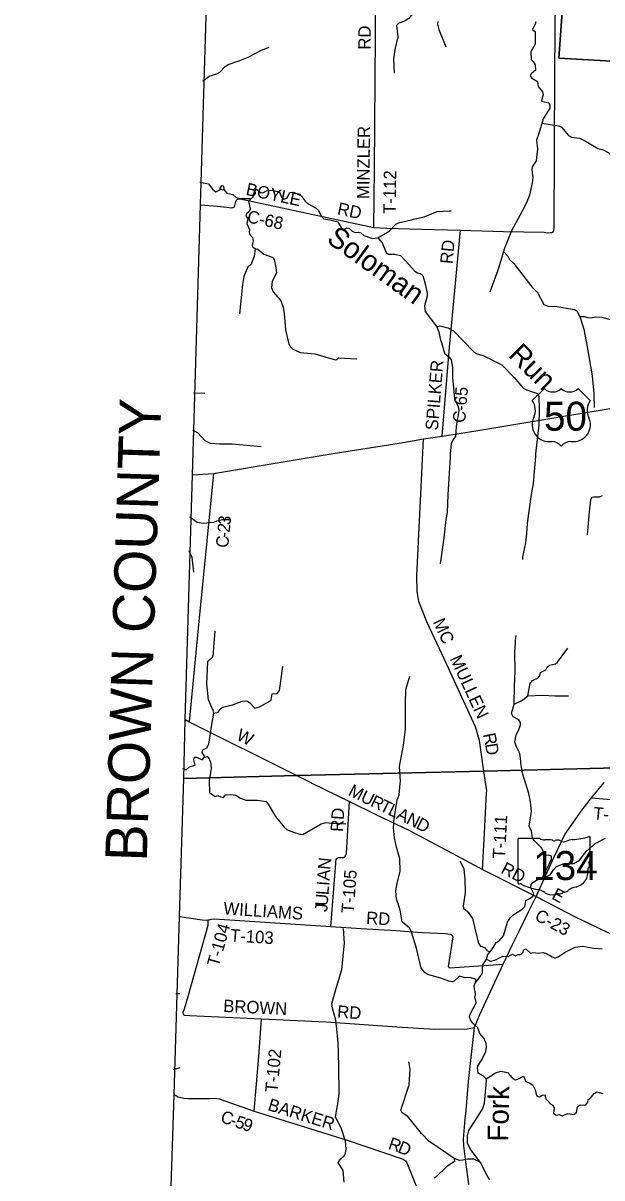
# Model space of a CAD drawing. Extents: x 1525783 to 1900577, y 218250 to 627376.
# Drawn here: x 1577114 to 1591040, y 421352 to 449155 of the extents above; entities that cross this region are included whole.
import ezdxf

# ---------------------------------------------------------------- set-up
doc = ezdxf.new("R2010")
doc.units = 0
for name, color, linetype in [('GM_X_Adjacent_County', 7, 'Continuous'), ('GM_X_Adjacent_County_Text', 7, 'Continuous'), ('GM_X_County', 7, 'Continuous'), ('GM_X_County_Road', 7, 'Continuous'), ('GM_X_County_Road_Text', 7, 'Continuous'), ('GM_X_Minor_Lake', 7, 'Continuous'), ('GM_X_Minor_River', 7, 'Continuous'), ('GM_X_Minor_River_Text', 7, 'Continuous'), ('GM_X_State_Location', 7, 'Continuous'), ('GM_X_State_Route', 7, 'Continuous'), ('GM_X_State_Shield', 7, 'Continuous'), ('GM_X_Township', 7, 'Continuous'), ('GM_X_Township_Road', 7, 'Continuous'), ('GM_X_Township_Road_Text', 7, 'Continuous'), ('GM_X_US_Location', 7, 'Continuous'), ('GM_X_US_Route', 7, 'Continuous'), ('GM_X_US_Shield', 7, 'Continuous')]:
    doc.layers.add(name, color=color, linetype=linetype)

msp = doc.modelspace()

# ---------------------------------------------------------------- linework, layer by layer
at = {"layer": 'GM_X_Adjacent_County'}
for points in [[(1580602, 418918), (1580746, 423359), (1580874, 427644), (1580979, 430971), (1581014, 432385), (1581190, 438279), (1581383, 444781), (1581567, 450939), (1581670, 454427), (1581739, 457239), (1578575, 457541), (1578555, 457536), (1578544, 457534), (1578534, 457533), (1578526, 457533), (1578517, 457534), (1578433, 457542), (1578361, 457549), (1578224, 457561), (1578209, 457562), (1578194, 457563), (1578192, 457563), (1578192, 457563), (1573961, 457874)], [(1592674, 448158), (1590719, 448267), (1590007, 448309), (1590085, 449419)]]:
    msp.add_lwpolyline(points, dxfattribs=at)
at = {"layer": 'GM_X_County'}
for points in [[(1580602, 418918), (1580746, 423359), (1580874, 427644), (1580979, 430971), (1581014, 432385), (1581190, 438279), (1581383, 444781), (1581567, 450939)], [(1590085, 449419), (1590007, 448309), (1590719, 448267), (1592674, 448158)]]:
    msp.add_lwpolyline(points, dxfattribs=at)
at = {"layer": 'GM_X_County_Road'}
for points in [[(1587199, 439214), (1587375, 441353), (1587639, 444166), (1588673, 444141), (1589650, 444120), (1589736, 444106), (1589799, 444112), (1589837, 444113), (1589875, 444135), (1589892, 444205), (1589907, 447995), (1589920, 449799)], [(1581383, 444781), (1581791, 444751), (1582007, 444725), (1582133, 444711), (1582189, 444720), (1582210, 444766), (1582231, 444858), (1582258, 444912), (1582337, 444923), (1585552, 444237), (1585863, 444221), (1586696, 444197), (1587639, 444166)], [(1581695, 438309), (1581538, 436694), (1581322, 434591), (1581112, 432336), (1583696, 431037), (1584020, 430879)], [(1581014, 432385), (1581112, 432336)], [(1584020, 430879), (1584041, 430869), (1584046, 430866), (1584970, 430412), (1585618, 430097), (1586393, 429725), (1586635, 429597), (1587439, 429171), (1588169, 428780), (1589456, 428129)], [(1589456, 428129), (1589456, 428129), (1590393, 427638), (1592662, 426558), (1593534, 426147), (1594458, 425715), (1595942, 425059), (1598539, 423916)], [(1580746, 423359), (1580847, 423306), (1580979, 423275), (1581087, 423265), (1581212, 423268), (1581465, 423268), (1581594, 423268), (1581715, 423271), (1581830, 423258), (1582671, 422963), (1584912, 422259), (1586257, 421807), (1586312, 421764), (1586345, 421715), (1586637, 420997), (1586689, 420949), (1586760, 420940), (1587854, 421042)]]:
    msp.add_lwpolyline(points, dxfattribs=at)
at = {"layer": 'GM_X_Minor_Lake'}
for points in [[(1581878, 445154), (1581912, 445143), (1581946, 445150), (1581948, 445181), (1581943, 445223), (1581911, 445239), (1581881, 445232), (1581861, 445208), (1581844, 445182), (1581846, 445162)], [(1581846, 445162), (1581878, 445154)]]:
    msp.add_lwpolyline(points, dxfattribs=at)
at = {"layer": 'GM_X_Minor_River'}
for points in [[(1587129, 449928), (1587076, 449913), (1587007, 449860), (1586884, 449816), (1586833, 449773), (1586750, 449630), (1586553, 449480), (1586405, 449274), (1586323, 449216), (1586146, 449149), (1586101, 449096), (1586131, 448827), (1586055, 448518), (1586023, 448296), (1586038, 447951)], [(1587090, 449197), (1587083, 449127), (1587113, 449004), (1587283, 448584)], [(1589448, 449188), (1589435, 449126), (1589404, 449071), (1589374, 449001), (1589433, 448948), (1589438, 448645), (1589332, 448465), (1589342, 448282), (1589387, 448227), (1589432, 448152), (1589442, 448026), (1589336, 447936), (1589311, 447884), (1589352, 447829), (1589492, 447751), (1589510, 447632), (1589612, 447502), (1589626, 447431), (1589599, 447354), (1589589, 447276), (1589767, 447232), (1589786, 447182), (1589784, 447106), (1589625, 446848), (1589524, 446500), (1589469, 446336), (1589487, 446130), (1589455, 445842), (1589366, 445693), (1589357, 445623), (1589374, 445497), (1589379, 445435), (1589365, 445311), (1589295, 445015), (1589217, 444813), (1589069, 444525), (1588863, 444152), (1588688, 443709), (1588634, 443523), (1588538, 443209), (1588340, 442680)], [(1581438, 447755), (1581588, 447881), (1581773, 447930), (1581850, 447970), (1581973, 448110), (1582044, 448161), (1582326, 448252), (1582532, 448339), (1582849, 448506), (1583031, 448579)], [(1589596, 446747), (1590006, 446683), (1590070, 446650), (1590236, 446448), (1590310, 446411), (1590499, 446383), (1590623, 446332), (1590943, 446138), (1591071, 446103), (1591210, 446033), (1591444, 445820), (1591665, 445653), (1591972, 445549), (1592165, 445389), (1592206, 445336), (1592256, 445213), (1592327, 445162), (1592397, 445144)], [(1581366, 445328), (1581578, 445285), (1581681, 445149), (1581753, 445096), (1581878, 445154)], [(1581946, 445150), (1582014, 445061), (1582156, 445032), (1582229, 444967), (1582299, 444932), (1582589, 444935), (1582650, 444964), (1582680, 445099), (1582733, 445154), (1582785, 445117), (1582840, 445066), (1582900, 445073), (1582967, 445120), (1583104, 445132), (1583283, 445085), (1583333, 444965), (1583390, 444916), (1583461, 444943), (1583539, 445080), (1583604, 445085), (1583661, 445066), (1583803, 444999), (1583900, 444865), (1583971, 444802), (1584162, 444700), (1584221, 444645), (1584285, 444509), (1584346, 444446), (1584491, 444416), (1584689, 444372), (1584772, 444220), (1584830, 444187), (1584901, 444228), (1584957, 444215), (1585033, 444147), (1585103, 444116), (1585177, 444121), (1585237, 444102), (1585308, 444040), (1585471, 443985), (1585523, 443972), (1585652, 443982), (1585923, 444143), (1586080, 444317), (1586143, 444348), (1586455, 444419), (1586507, 444432), (1586763, 444493), (1587079, 444618), (1587364, 444635), (1587416, 444634)], [(1582589, 444935), (1582538, 444869), (1582573, 444682), (1582556, 444620), (1582490, 444564), (1582473, 444508), (1582522, 444449), (1582500, 444327), (1582560, 444189), (1582553, 444121), (1582570, 444063), (1582631, 443994), (1582653, 443917), (1582630, 443850), (1582627, 443779), (1582694, 443728), (1582762, 443715), (1582906, 443594), (1583109, 443516), (1583152, 443463), (1583195, 443268), (1583203, 443194), (1583210, 443142), (1583109, 442941), (1583088, 442793), (1583130, 442682), (1583303, 442487), (1583368, 442315), (1583397, 442166), (1583428, 441769), (1583510, 441427), (1583539, 441368), (1583598, 441311), (1583660, 441282), (1583781, 441226), (1584129, 441193), (1584572, 441063), (1584642, 441052), (1584707, 441099), (1585147, 441069)], [(1585652, 443982), (1585750, 443864), (1585846, 443630), (1585903, 443593), (1586061, 443594), (1586197, 443561), (1586317, 443429), (1586539, 443182), (1586606, 443143), (1586672, 443130), (1586729, 443079), (1586799, 442845), (1586838, 442644), (1586837, 442580), (1586774, 442349), (1586786, 442212), (1587072, 441844), (1587116, 441719), (1587158, 441520), (1587179, 441466), (1587249, 441210), (1587379, 441095), (1587410, 441045), (1587445, 440864), (1587447, 440619), (1587490, 440117), (1587585, 439927), (1587599, 439817), (1587574, 439683), (1587534, 439441), (1587520, 439203), (1587465, 439134), (1587412, 439024), (1587390, 438790), (1587387, 438714), (1587337, 437797), (1587315, 437373), (1587282, 437205), (1587234, 436761), (1587149, 436138)], [(1582694, 443728), (1582672, 443538), (1582589, 443339), (1582522, 443284), (1582421, 443052), (1582394, 442860), (1582321, 442153)], [(1588673, 443657), (1588775, 443545), (1588820, 443464), (1588922, 443366), (1589358, 442804), (1589487, 442666), (1589646, 442380), (1589761, 442336), (1589908, 442339), (1590379, 442262), (1590442, 442219), (1590529, 442045), (1590606, 441787), (1590688, 441364), (1590807, 440661), (1590840, 440314), (1590848, 440228), (1590854, 439899)], [(1590504, 442095), (1590618, 442091), (1590692, 442064), (1590772, 442060), (1590898, 442084), (1591037, 442079), (1591465, 441955), (1591921, 441828)], [(1587072, 441844), (1587137, 441867), (1587336, 441821), (1587471, 441749), (1587949, 441249), (1588022, 441200), (1588196, 441143), (1588631, 440931), (1588930, 440625), (1589147, 440368), (1589225, 440325), (1589492, 440238), (1589519, 440171), (1589533, 439848), (1589524, 439484), (1589446, 438788), (1589441, 438732), (1589385, 438068), (1589340, 437808), (1589240, 437114), (1589223, 436858), (1589203, 436646), (1589127, 436309), (1589128, 436241)], [(1581490, 440238), (1581216, 440249)], [(1581189, 439360), (1581314, 439292), (1581488, 439110), (1581615, 439042), (1581835, 439024), (1582141, 439028), (1582839, 438962)], [(1591043, 437775), (1590974, 437745), (1590850, 437745), (1590800, 437730), (1590763, 437676), (1590737, 437392), (1590689, 436832)], [(1581127, 437265), (1581300, 437140), (1581444, 437119), (1581703, 437136), (1581772, 437171), (1581912, 437201), (1582101, 437205)], [(1581103, 436456), (1581177, 436300), (1581212, 435933)], [(1581481, 431482), (1581473, 431522), (1581420, 431591), (1581434, 431659), (1581535, 431707), (1581584, 431792), (1581653, 432268), (1581704, 432538), (1581689, 432608), (1581577, 432859), (1581534, 433248), (1581562, 433789), (1581667, 433887), (1581693, 433965), (1581706, 434155), (1581711, 434211), (1581733, 434515)], [(1589607, 428587), (1589796, 428952), (1589825, 429026), (1589825, 429098), (1589747, 429119), (1589675, 429116), (1589594, 429294), (1589411, 429474), (1589368, 429541), (1589347, 429702), (1589289, 429821), (1589347, 430175), (1589325, 430407), (1589281, 430611), (1589133, 431094), (1589091, 431336), (1589092, 431388), (1589069, 431574), (1588984, 431734), (1588942, 431853), (1588975, 432017), (1589041, 432142), (1589080, 432262), (1589079, 432318), (1589038, 432383), (1588903, 432455), (1588864, 432534), (1588928, 432757), (1588936, 433194), (1588956, 433556), (1588946, 434015), (1588958, 434220), (1588963, 434290), (1588974, 434412)], [(1588928, 432757), (1589128, 432854), (1589254, 432962), (1589312, 433263), (1589367, 433331), (1589510, 433392), (1589543, 433446), (1589561, 433518), (1589694, 433583), (1589725, 433649), (1589778, 433698), (1589921, 433728), (1589974, 433767), (1590224, 434103)], [(1581704, 432538), (1581804, 432566), (1581854, 432635), (1581915, 432686), (1582148, 432738), (1582386, 432830), (1582494, 432840), (1582570, 432787), (1582692, 432664), (1582802, 432692), (1583021, 432815), (1583082, 432866), (1583106, 433004), (1583229, 433013), (1583280, 433085), (1583293, 433141), (1583302, 433198), (1583359, 433666)], [(1587993, 426044), (1588011, 426130), (1587871, 426176), (1587749, 426166), (1587611, 426207), (1587489, 426091), (1587435, 426074), (1587357, 426085), (1587168, 426165), (1586845, 426253), (1586779, 426294), (1586689, 426404), (1586582, 426885), (1586453, 427296), (1586408, 427363), (1586234, 427518), (1586198, 427755), (1586178, 427834), (1586094, 428068), (1586085, 428255), (1586102, 428411), (1586188, 428734), (1586179, 429037), (1586096, 429313), (1586050, 429538), (1586026, 429783), (1586038, 430003), (1586116, 430443), (1586161, 430572), (1586189, 430844), (1586192, 430896), (1586169, 431257), (1586266, 431771), (1586311, 432147), (1586314, 432786), (1586322, 433110), (1586420, 433429)], [(1589254, 432962), (1589611, 432978), (1589905, 432956), (1590234, 432962)], [(1580948, 431209), (1581040, 431176), (1581120, 431251), (1581255, 431293), (1581223, 431418), (1581234, 431486), (1581286, 431483), (1581419, 431418), (1581481, 431482), (1581539, 431501), (1581594, 431439), (1581625, 431363), (1581640, 431218), (1581594, 430904), (1581602, 430634), (1581736, 430533), (1581801, 430556), (1581868, 430525), (1581932, 430509), (1581987, 430575), (1582106, 430583), (1582230, 430564), (1582346, 430494), (1582474, 430450), (1582752, 430449), (1582958, 430413), (1583009, 430354), (1583186, 430056), (1583394, 429794), (1583469, 429730), (1583580, 429692), (1583632, 429671), (1583776, 429625), (1583846, 429623), (1584285, 429880), (1584408, 429912), (1584530, 429892), (1584878, 429880)], [(1588168, 426301), (1588164, 426428), (1588183, 426493), (1588260, 426620), (1588296, 426728), (1588341, 426791), (1588402, 426862), (1588499, 427021), (1588566, 427064), (1588671, 427182), (1588766, 427507), (1588833, 427616), (1588896, 427675), (1589125, 427819), (1589184, 427887), (1589207, 428030), (1589320, 428087), (1589389, 428141), (1589402, 428195), (1589328, 428335), (1589336, 428413), (1589379, 428466), (1589439, 428505), (1589607, 428587), (1589732, 428614), (1589797, 428647), (1589873, 428772), (1589946, 428851), (1590130, 428922), (1590238, 428918), (1590368, 428920), (1590498, 429006), (1590660, 429213), (1590880, 429406), (1591127, 429532)], [(1588341, 426791), (1588289, 426822), (1588240, 426887), (1588133, 426927), (1588082, 426994), (1587937, 427600), (1587837, 427738), (1587726, 427826), (1587714, 427897), (1587755, 428223), (1587751, 428554), (1587727, 428786), (1587635, 428973)], [(1584840, 421253), (1584817, 421528), (1584694, 421721), (1584737, 421792), (1584839, 421883), (1584868, 421938), (1584888, 422054), (1584874, 422237), (1584763, 422556), (1584633, 422812), (1584663, 423004), (1584682, 423086), (1584715, 423366), (1584708, 424048), (1584692, 424619), (1584655, 425005), (1584635, 425152), (1584554, 425440), (1584538, 425548), (1584657, 425947), (1584779, 426370), (1584849, 427000), (1584821, 427353)], [(1588260, 426620), (1588349, 426567), (1588466, 426593), (1588658, 426687), (1588784, 426685), (1588891, 426739), (1588958, 426696), (1589023, 426731), (1589091, 426734), (1589148, 426787), (1589155, 426839), (1589206, 426866), (1589320, 426762), (1589387, 426781), (1589507, 426766), (1589629, 426782), (1589711, 426759), (1589844, 426676), (1589919, 426653), (1589988, 426674), (1590057, 426722), (1590138, 426783), (1590397, 426911), (1590585, 426934), (1590843, 426881), (1591045, 426865)], [(1588347, 421305), (1588288, 421392), (1588122, 421726), (1587867, 422051), (1587806, 422186), (1587807, 422367), (1587839, 422497), (1588171, 423004), (1588212, 423155), (1588263, 423686), (1588252, 423738), (1588189, 423799), (1588066, 423878), (1588052, 423938), (1588043, 423996), (1588058, 424050), (1588150, 424197), (1588244, 424396), (1588266, 424505), (1588255, 424588), (1588208, 424711), (1588104, 424833), (1588056, 424962), (1587934, 425079), (1587879, 425156), (1587858, 425226), (1587869, 425296), (1588011, 425566), (1588010, 425627), (1587981, 425693), (1587998, 425771), (1587989, 425837), (1587971, 425908), (1587968, 425974), (1587993, 426044), (1588141, 426242), (1588168, 426301)], [(1580788, 425796), (1580884, 425796)], [(1580733, 423964), (1580896, 424012)], [(1588122, 421726), (1587955, 421805), (1587807, 421806), (1587684, 421778), (1587616, 421773), (1587487, 421817), (1587101, 422087), (1586879, 422239), (1586700, 422419), (1586438, 422754), (1586369, 422828), (1586234, 422920), (1586205, 422987), (1586402, 423591), (1586425, 423967), (1586422, 424021), (1586396, 424148)], [(1588252, 423738), (1588477, 423880), (1588612, 423926), (1588768, 423887), (1588882, 423761), (1588951, 423715), (1589017, 423728), (1589157, 423798), (1589207, 423671), (1589316, 423637), (1589376, 423586), (1589432, 423472), (1589469, 423325), (1589539, 423306), (1589604, 423347), (1589666, 423356), (1589690, 423253), (1589749, 423200), (1589794, 423135), (1589858, 423100), (1589891, 423031), (1589872, 422909), (1589942, 422862), (1590016, 422877), (1590082, 422849), (1590219, 422901), (1590367, 422876), (1590430, 422929), (1590454, 423065), (1590515, 423112), (1590583, 423103), (1590651, 423114), (1590699, 423177), (1590706, 423243), (1590760, 423264), (1590851, 423385), (1590919, 423422), (1591059, 423381)], [(1587487, 421817), (1587495, 421751), (1587305, 421630), (1587056, 421376), (1586997, 421347)]]:
    msp.add_lwpolyline(points, dxfattribs=at)
at = {"layer": 'GM_X_State_Route'}
for points in [[(1587763, 422878), (1587831, 423677), (1587976, 424971), (1588107, 425284), (1588664, 426497), (1588893, 426975), (1589062, 427326), (1589266, 427742), (1589456, 428129), (1589892, 429083), (1590149, 429621), (1590562, 430215), (1590788, 430506), (1591092, 430871)], [(1587835, 421195), (1587769, 421739), (1587716, 422127), (1587712, 422284), (1587761, 422862), (1587763, 422878)]]:
    msp.add_lwpolyline(points, dxfattribs=at)
at = {"layer": 'GM_X_State_Shield'}
for p, q in [((1589019, 429506), (1589019, 428450)), ((1589546, 429525), (1589036, 429525)), ((1590759, 428998), (1590759, 429551)), ((1590759, 428998), (1590759, 428998))]:
    msp.add_line(p, q, dxfattribs=at)
for centre, major_axis, start_param, end_param in [((1590139, 430965), (1845, 0), 4.814394, 5.042369), ((1590740, 429553), (19.4, 0), 6.141152, 7.989035), ((1589039, 429509), (20.2, 0), 1.712693, 3.28349), ((1589667, 429647), (196, 0), 4.042523, 4.731795), ((1589732, 428931), (702, 0), 1.404758, 1.657858), ((1589891, 429514), (56.4, 0), 3.836095, 5.185415), ((1589974, 429392), (117, 0), 0.950623, 2.079405), ((1590125, 429559), (141, 0), 4.081561, 5.145723), ((1590375, 429202), (371, 0), 1.699011, 2.107814), ((1590243, 428696), (462, 0), 5.101752, 6.440018), ((1590829, 428767), (131, 0), 2.387724, 3.262537), ((1590755, 428957), (30, 0), 1.883978, 3.671073), ((1590564, 428888), (180, 0), 5.934695, 6.695948), ((1590738, 428996), (20.7, 0), 5.05454, 6.418171), ((1589039, 428447), (20.3, 0), 3.00124, 4.508301), ((1589042, 428555), (155, 0), 4.665946, 4.897461), ((1589074, 428389), (56, 0), 0.519207, 1.627899), ((1589780, 429338), (1333, 0), 4.195997, 4.488961), ((1589383, 427975), (417, 0), 0.823519, 1.323587), ((1589834, 428383), (265, 0), 4.026481, 4.996735), ((1589987, 428018), (217, 0), 1.495662, 1.94098), ((1590006, 428304), (141, 0), 4.691044, 5.507374), ((1590134, 428202), (39.7, 0), 1.147584, 2.315152), ((1590117, 428347), (149, 0), 4.937069, 5.64225), ((1590437, 428153), (253, 0), 1.647645, 2.488434)]:
    msp.add_ellipse(centre, major_axis=major_axis, ratio=0.8, start_param=start_param, end_param=end_param, dxfattribs=at)
at = {"layer": 'GM_X_Township'}
for points in [[(1615012, 437595), (1611723, 435618), (1609960, 434558), (1606912, 432726), (1604991, 431545), (1601374, 431463), (1596592, 431347), (1591396, 431222), (1588201, 431145), (1583696, 431037), (1580979, 430971), (1581014, 432385), (1581190, 438279), (1581383, 444781), (1581567, 450939)], [(1590085, 449419), (1590007, 448309), (1590719, 448267), (1592674, 448158)], [(1580602, 418918), (1580746, 423359), (1580874, 427644), (1580979, 430971), (1583696, 431037), (1588201, 431145), (1591396, 431222), (1596592, 431347), (1601374, 431463), (1604991, 431545), (1606912, 432726), (1606725, 429409), (1606358, 422904), (1606117, 418641)]]:
    msp.add_lwpolyline(points, dxfattribs=at)
at = {"layer": 'GM_X_Township_Road'}
for points in [[(1585552, 444237), (1585570, 445642), (1585600, 449942), (1585613, 451303)], [(1588267, 430621), (1588267, 430622), (1588269, 430675), (1588201, 431145), (1588094, 431884), (1588000, 432216), (1587255, 433832), (1586831, 434738), (1586637, 435232), (1586595, 435473), (1586584, 435850), (1586749, 439144)], [(1584521, 427402), (1584636, 428930), (1584639, 428972), (1584650, 429018), (1584666, 429041), (1584700, 429065), (1584748, 429068), (1584786, 429066), (1584825, 429069), (1584855, 429079), (1584881, 429123), (1584892, 429161), (1584970, 430412)], [(1588169, 428780), (1588219, 429653), (1588267, 430621)], [(1590788, 430506), (1592939, 430315), (1594453, 430228), (1594495, 430221), (1594537, 430201), (1594550, 430156), (1594535, 430064), (1594538, 429986), (1594569, 429942), (1594629, 429905), (1594735, 429909), (1596476, 429777)], [(1580874, 427644), (1581421, 427569), (1581561, 427560), (1581566, 427562), (1581590, 427568)], [(1581561, 427560), (1581562, 427427), (1581089, 425743), (1580988, 425418), (1580955, 425342), (1580963, 425296), (1580990, 425272), (1581123, 425266), (1582849, 425181)], [(1581590, 427568), (1581640, 427582), (1581716, 427591), (1584521, 427402), (1585251, 427353), (1586084, 427306), (1586707, 427261), (1587274, 427235), (1587390, 427223), (1587412, 427211), (1587441, 427196), (1587455, 427154), (1587353, 426482), (1587345, 426442), (1587362, 426407), (1587493, 426416), (1588664, 426497)], [(1582671, 422963), (1582788, 424272), (1582849, 425181)], [(1582849, 425181), (1582849, 425181), (1584406, 425106), (1586106, 424988), (1587021, 424935), (1587801, 424944), (1587976, 424971)]]:
    msp.add_lwpolyline(points, dxfattribs=at)
at = {"layer": 'GM_X_US_Route'}
msp.add_lwpolyline([(1581190, 438279), (1581695, 438309), (1583374, 438590), (1584572, 438792), (1586159, 439045), (1586749, 439144), (1587199, 439214), (1588007, 439339), (1589930, 439662), (1593905, 440319), (1594123, 440352)], dxfattribs=at)
at = {"layer": 'GM_X_US_Shield'}
for p, q in [((1589656, 440358), (1589366, 440068)), ((1590758, 440068), (1590468, 440358)), ((1589772, 439082), (1589830, 439082)), ((1590294, 439082), (1590352, 439082))]:
    msp.add_line(p, q, dxfattribs=at)
for centre, radius, start, end in [((1589859, 440565), 290, 225.573, 314.427), ((1590265, 440565), 290, 225.573, 314.427), ((1589033, 439835), 406, 334.5471, 35.0009), ((1591091, 439835), 406, 144.9991, 205.4529), ((1589767, 439488), 406, 154.8319, 270.6383), ((1590357, 439488), 406, 269.3617, 25.1681), ((1589830, 438792), 290, 36.8699, 90), ((1590294, 438792), 290, 90, 143.1301)]:
    msp.add_arc(centre, radius, start, end, dxfattribs=at)

# ---------------------------------------------------------------- texts
at = {"layer": 'GM_X_Adjacent_County_Text'}
msp.add_text('BROWN COUNTY', height=1000, rotation=88.1833, dxfattribs=at).set_placement((1580088, 428961))
at = {"layer": 'GM_X_County_Road_Text'}
for s, rotation, p in [('BOYLE', 347.9631, (1582457, 445022)), ('C-68', 347.8813, (1582486, 444362)), ('RD', 348.1122, (1584657, 444551)), ('RD', 84.5832, (1587445, 443347)), ('SPILKER', 85.4194, (1587093, 439341)), ('C-65', 85.1793, (1587748, 439521)), ('2', 84.44, (1582083, 436878)), ('3', 84.4476, (1582100, 437060)), ('C', 84.322, (1582046, 436512)), ('-', 84.4158, (1582071, 436756)), ('W', 333.7588, (1582221, 431914)), ('M', 333.2576, (1584915, 430578)), ('U', 334.216, (1585211, 430429)), ('R', 334.219, (1585448, 430314)), ('T', 334.2225, (1585670, 430207)), ('L', 334.2179, (1585872, 430109)), ('A', 334.1493, (1586074, 430012)), ('N', 333.4557, (1586311, 429897)), ('D', 332.6546, (1586546, 429780)), ('RD', 332.7723, (1588589, 428705)), ('E', 331.9255, (1589810, 428084)), ('C-23', 332.2098, (1589401, 427576)), ('BARKER', 342.6356, (1582981, 422989)), ('C', 340.4307, (1581840, 422706)), ('-', 340.4696, (1582072, 422623)), ('5', 340.6941, (1582190, 422582)), ('9', 341.6111, (1582369, 422519)), ('R', 341.15, (1585879, 422056)), ('D', 337.6855, (1586108, 421978))]:
    msp.add_text(s, height=300, rotation=rotation, dxfattribs=at).set_placement(p)
at = {"layer": 'GM_X_Minor_River_Text'}
for s, height, rotation, p in [('Soloman', 500, 324.3029, (1584390, 443899)), ('Run', 500, 315.3079, (1588763, 441137)), ('Fork', 500.1, 88.9374, (1588788, 422223))]:
    msp.add_text(s, height=height, rotation=rotation, dxfattribs=at).set_placement(p)
at = {"layer": 'GM_X_State_Location'}
msp.add_text('134', height=1, rotation=0, dxfattribs=at).set_placement((1589516, 428835))
for s in ['s', 'r']:
    msp.add_text(s, height=1, dxfattribs=at).set_placement((1589869, 428908))
at = {"layer": 'GM_X_State_Shield'}
msp.add_text('134', height=696.1, dxfattribs=at).set_placement((1589386, 428524))
at = {"layer": 'GM_X_Township_Road_Text'}
for s, rotation, p in [('RD', 89.5063, (1585475, 448516)), ('MINZLER', 89.3824, (1585444, 444917)), ('T-112', 89.1574, (1586077, 444560)), ('MC', 294.9904, (1586966, 434740)), ('MULLEN', 294.8423, (1587375, 433855)), ('R', 281.9703, (1588177, 432032)), ('D', 279.1012, (1588228, 431795)), ('RD', 86.5467, (1584809, 429677)), ('T-109', 354.9571, (1590821, 429987)), ('T-111', 86.9134, (1588708, 429034)), ('N', 84.4434, (1584504, 428763)), ('A', 85.8892, (1584485, 428501)), ('T-105', 85.7945, (1585068, 427717)), ('I', 85.8982, (1584476, 428378)), ('U', 85.8992, (1584441, 427891)), ('L', 85.8994, (1584460, 428155)), ('WILLIAMS', 356.1494, (1581926, 427697)), ('J', 85.9, (1584431, 427751)), ('RD', 356.5467, (1585361, 427468)), ('T-104', 74.401, (1581821, 426419)), ('T-103', 356.3357, (1582087, 427047)), ('BROWN', 357.2304, (1581924, 425348)), ('RD', 356.0551, (1584663, 425211)), ('T-102', 84.6873, (1583233, 423401))]:
    msp.add_text(s, height=300, rotation=rotation, dxfattribs=at).set_placement(p)
at = {"layer": 'GM_X_US_Location'}
for s in ['0', '/']:
    msp.add_text(s, height=1, dxfattribs=at).set_placement((1590062, 439686))
msp.add_text('50', height=1, rotation=0, dxfattribs=at).set_placement((1589855, 439479))
at = {"layer": 'GM_X_US_Shield'}
msp.add_text('50', height=696.1, dxfattribs=at).set_placement((1589646, 439343))

doc.saveas('drawing.dxf')
